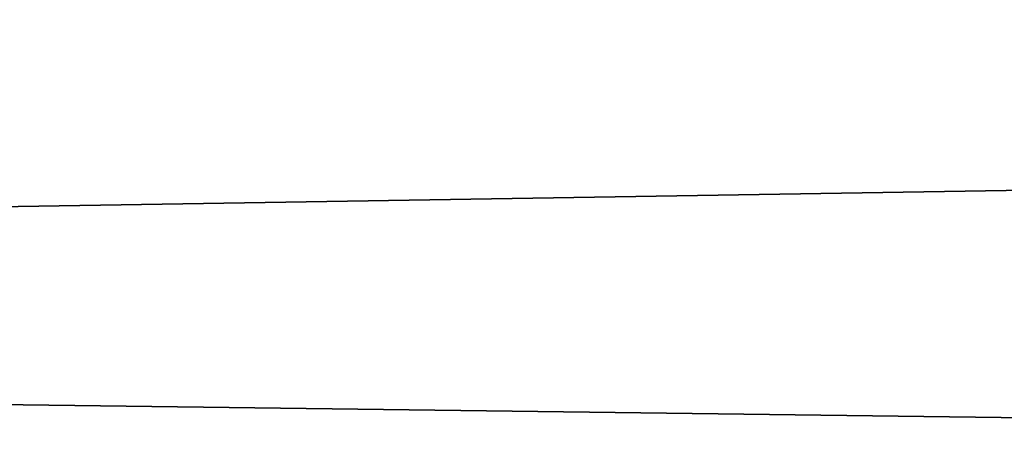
# Model space of a CAD drawing. Header units: millimetres. Extents: x -522 to 188, y -54 to 63.
# Tile 591 of 656: x -3.81217 to -3.80771, y -36.79808 to -36.79617. Entities that reach past the tile are written whole.
import ezdxf

# ---------------------------------------------------------------- set-up
doc = ezdxf.new("R2010")
doc.units = ezdxf.units.MM
doc.header["$LTSCALE"] = 65.185185
for name, color, linetype in [('1', 7, 'CONTINUOUS'), ('2', 7, 'CONTINUOUS'), ('8', 7, 'CONTINUOUS'), ('9', 7, 'CONTINUOUS')]:
    doc.layers.add(name, color=color, linetype=linetype)

msp = doc.modelspace()

# ---------------------------------------------------------------- linework, layer by layer
at = {"layer": '1', "color": 7, "linetype": 'CONTINUOUS'}
for points in [[(-4.178775, -36.8, -12.3100676), (-3.3646476, 23, -12.5570357), (-3.3647088, -36.8, -12.5570172), (-4.178775, -36.8, -12.3100676)], [(-4.178713, 23, -12.3100917), (-3.3646476, 23, -12.5570357), (-4.178775, -36.8, -12.3100676), (-4.178713, 23, -12.3100917)]]:
    msp.add_3dface(points, dxfattribs=at)
at = {"layer": '2', "color": 7, "linetype": 'CONTINUOUS'}
for points in [[(-3.3647088, -36.8, 12.5570172), (-4.178713, 23, 12.3100917), (-4.178775, -36.8, 12.3100676), (-3.3647088, -36.8, 12.5570172)], [(-3.3646476, 23, 12.5570357), (-4.178713, 23, 12.3100917), (-3.3647088, -36.8, 12.5570172), (-3.3646476, 23, 12.5570357)]]:
    msp.add_3dface(points, dxfattribs=at)
at = {"layer": '8', "color": 3, "linetype": 'CONTINUOUS'}
for points in [[(-3.5424354, -36.7927089, -10.4356782), (-3.998883, -36.8, -10.1399671), (-4.2173768, -36.7927089, -10.1816483), (-3.5424354, -36.7927089, -10.4356782)], [(-3.6503799, -36.8, -10.2705676), (-3.998883, -36.8, -10.1399671), (-3.5424354, -36.7927089, -10.4356782), (-3.6503799, -36.8, -10.2705676)]]:
    msp.add_3dface(points, dxfattribs=at)
at = {"layer": '9', "color": 3, "linetype": 'CONTINUOUS'}
for points in [[(-3.9988822, -36.8, 10.1399675), (-3.650379, -36.8, 10.2705679), (-4.2173768, -36.7927089, 10.1816483), (-3.9988822, -36.8, 10.1399675)], [(-4.2173768, -36.7927089, 10.1816483), (-3.650379, -36.8, 10.2705679), (-3.5424354, -36.7927089, 10.4356782), (-4.2173768, -36.7927089, 10.1816483)]]:
    msp.add_3dface(points, dxfattribs=at)

doc.saveas('drawing.dxf')
